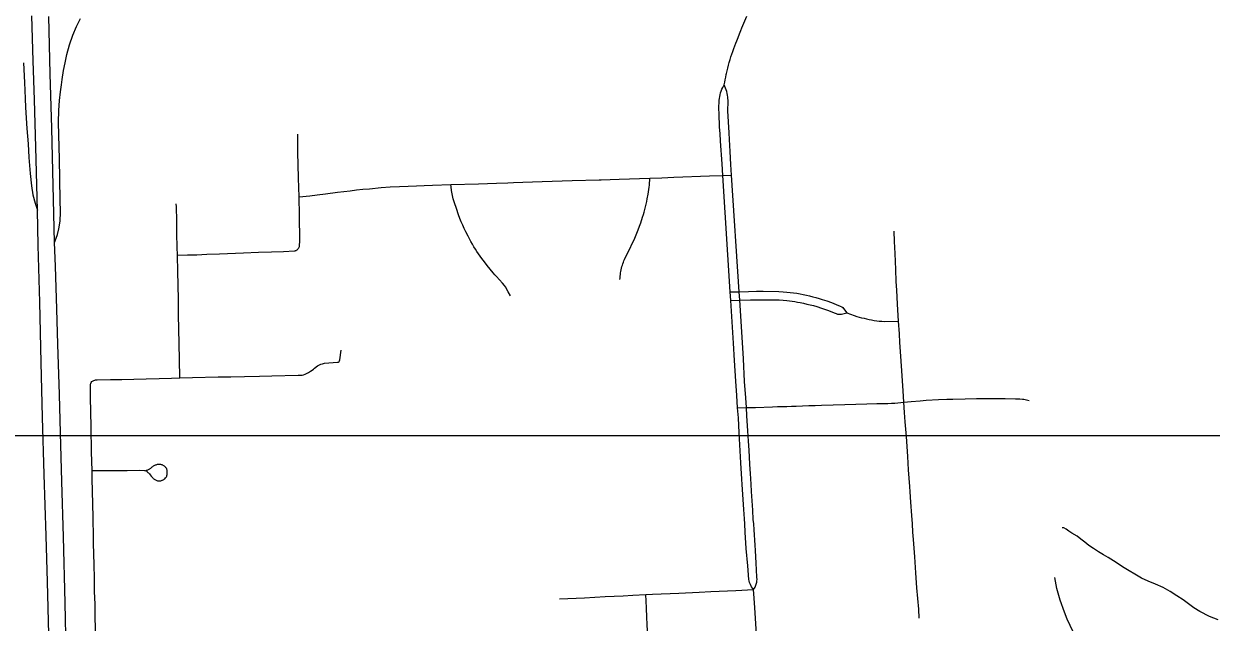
# Model space of a CAD drawing. Extents: x -59 to 82, y -3 to 49.
# Drawn here: x -11.904 to -10.877, y 29.762 to 30.279 of the extents above; entities that cross this region are included whole.
import ezdxf

# ---------------------------------------------------------------- set-up
doc = ezdxf.new("R2010")
doc.units = 0
for name, color, linetype in [('GM_X_City_Street', 7, 'Continuous'), ('GM_X_Interchange_Ramps', 7, 'Continuous'), ('GM_X_Interstate_Route', 7, 'Continuous'), ('GM_X_Minor_River', 7, 'Continuous'), ('GM_X_State_Route', 7, 'Continuous'), ('SH_Data', 7, 'Continuous')]:
    doc.layers.add(name, color=color, linetype=linetype)

msp = doc.modelspace()

# ---------------------------------------------------------------- linework, layer by layer
at = {"layer": 'GM_X_City_Street'}
for points in [[(-11.6663, 30.0849), (-11.6659, 30.0855), (-11.6656, 30.0861), (-11.6654, 30.0867), (-11.6652, 30.0871), (-11.6651, 30.0919), (-11.6653, 30.1136), (-11.6657, 30.1296), (-11.6661, 30.1458), (-11.6663, 30.1577), (-11.6666, 30.1676), (-11.6667, 30.1838)], [(-11.6657, 30.1296), (-11.6563, 30.1306), (-11.6501, 30.1313), (-11.6427, 30.1322), (-11.6323, 30.1336), (-11.6269, 30.1343), (-11.6214, 30.135), (-11.6159, 30.1356), (-11.6104, 30.1362), (-11.6049, 30.1367), (-11.5946, 30.1377), (-11.587, 30.1383), (-11.5788, 30.1387), (-11.5713, 30.139), (-11.5641, 30.1392), (-11.5574, 30.1395), (-11.5504, 30.1397), (-11.5345, 30.1403), (-11.5104, 30.1409), (-11.4949, 30.1415), (-11.4851, 30.1418), (-11.4802, 30.142), (-11.4722, 30.1423), (-11.464, 30.1426), (-11.4555, 30.1428), (-11.4297, 30.1437), (-11.4063, 30.1444), (-11.4046, 30.1445), (-11.3889, 30.1449), (-11.3624, 30.1458), (-11.352, 30.1462), (-11.3418, 30.1466), (-11.3108, 30.1477), (-11.2993, 30.1482), (-11.2917, 30.1484)], [(-11.483, 30.0442), (-11.4848, 30.0476), (-11.4873, 30.0519), (-11.4882, 30.0531), (-11.4898, 30.0552), (-11.4951, 30.0608), (-11.4965, 30.0624), (-11.4978, 30.064), (-11.503, 30.0703), (-11.5054, 30.0734), (-11.5078, 30.0765), (-11.5092, 30.0785), (-11.5106, 30.0804), (-11.5119, 30.0824), (-11.5132, 30.0844), (-11.5145, 30.0864), (-11.5158, 30.0887), (-11.5171, 30.091), (-11.5184, 30.0933), (-11.5196, 30.0956), (-11.5214, 30.0993), (-11.5228, 30.1023), (-11.5241, 30.1052), (-11.5254, 30.1082), (-11.5266, 30.1111), (-11.5277, 30.114), (-11.5297, 30.1195), (-11.5313, 30.1245), (-11.5323, 30.1279), (-11.5327, 30.1293), (-11.5333, 30.1323), (-11.5338, 30.1352), (-11.5343, 30.1384), (-11.5345, 30.1403)], [(-11.3883, 30.0583), (-11.3882, 30.0597), (-11.3881, 30.0611), (-11.3879, 30.0625), (-11.3877, 30.0639), (-11.3874, 30.0653), (-11.3871, 30.0667), (-11.3865, 30.0694), (-11.3861, 30.0707), (-11.3857, 30.0719), (-11.3853, 30.0732), (-11.3848, 30.0744), (-11.3842, 30.0756), (-11.3828, 30.0787), (-11.3801, 30.0842), (-11.3775, 30.0898), (-11.3761, 30.0926), (-11.3749, 30.0955), (-11.3736, 30.0984), (-11.3724, 30.1013), (-11.3713, 30.1043), (-11.3703, 30.1071), (-11.3687, 30.112), (-11.368, 30.1143), (-11.3674, 30.1165), (-11.3667, 30.1188), (-11.3662, 30.121), (-11.3656, 30.1233), (-11.3651, 30.1256), (-11.3646, 30.1279), (-11.3639, 30.1321), (-11.3635, 30.134), (-11.3633, 30.136), (-11.363, 30.1379), (-11.3628, 30.1399), (-11.3627, 30.1418), (-11.3625, 30.1438), (-11.3624, 30.1458)], [(-11.7688, 29.9732), (-11.7691, 29.9891), (-11.7693, 30.0026), (-11.7695, 30.0156), (-11.7698, 30.0274), (-11.77, 30.0407), (-11.7703, 30.0537), (-11.7705, 30.0649), (-11.7707, 30.0792), (-11.7709, 30.0861), (-11.7713, 30.0976), (-11.7714, 30.109), (-11.7716, 30.1209), (-11.7718, 30.1235)], [(-11.1297, 29.7656), (-11.13, 29.7733), (-11.1315, 29.7917), (-11.1324, 29.8047), (-11.1334, 29.8186), (-11.1345, 29.8336), (-11.135, 29.84), (-11.1355, 29.8471), (-11.136, 29.8544), (-11.1369, 29.8659), (-11.1373, 29.8747), (-11.1377, 29.8795), (-11.1388, 29.8937), (-11.1394, 29.9054), (-11.1406, 29.9225), (-11.1416, 29.9353), (-11.1422, 29.9432), (-11.1429, 29.9523), (-11.1435, 29.9621), (-11.1444, 29.9749), (-11.1455, 29.9919), (-11.1462, 30.0038), (-11.1467, 30.0113), (-11.1474, 30.0223), (-11.1482, 30.037), (-11.149, 30.0489), (-11.1494, 30.0565), (-11.1499, 30.0668), (-11.1504, 30.0808), (-11.1508, 30.0912), (-11.1511, 30.0999)], [(-11.7707, 30.0792), (-11.762, 30.0795), (-11.7541, 30.0797), (-11.7454, 30.08), (-11.7343, 30.0805), (-11.7136, 30.0813), (-11.7006, 30.0818), (-11.6896, 30.0821), (-11.6791, 30.0825), (-11.6696, 30.0829), (-11.6691, 30.083), (-11.6686, 30.0832), (-11.6682, 30.0834), (-11.6678, 30.0836), (-11.6672, 30.084), (-11.6667, 30.0844), (-11.6663, 30.0849)], [(-11.2929, 30.0475), (-11.2851, 30.0477), (-11.2772, 30.0479), (-11.2703, 30.0481), (-11.2645, 30.0482), (-11.2508, 30.048), (-11.2471, 30.0477), (-11.2441, 30.0474), (-11.2412, 30.0471), (-11.2382, 30.0467), (-11.2354, 30.0463), (-11.2326, 30.0459), (-11.2298, 30.0453), (-11.2271, 30.0447), (-11.2243, 30.0441), (-11.2216, 30.0434), (-11.2188, 30.0427), (-11.2161, 30.0419), (-11.2134, 30.0411), (-11.2094, 30.0397), (-11.2054, 30.0383), (-11.2014, 30.0367), (-11.1978, 30.0353), (-11.1965, 30.0346), (-11.1957, 30.034), (-11.195, 30.0332), (-11.1922, 30.0294)], [(-11.2924, 30.0401), (-11.2846, 30.0403), (-11.2755, 30.0406), (-11.269, 30.0407), (-11.2641, 30.0408), (-11.2531, 30.0407), (-11.2505, 30.0406), (-11.2472, 30.0404), (-11.2439, 30.04), (-11.2393, 30.0394), (-11.237, 30.0391), (-11.2347, 30.0387), (-11.2324, 30.0383), (-11.2295, 30.0377), (-11.2267, 30.037), (-11.2238, 30.0364), (-11.221, 30.0357), (-11.2182, 30.0349), (-11.2141, 30.0336), (-11.2089, 30.0317), (-11.2022, 30.0291), (-11.2013, 30.0288), (-11.2001, 30.0284), (-11.1994, 30.0283), (-11.1988, 30.0283), (-11.1968, 30.0284), (-11.1922, 30.0294)], [(-11.1922, 30.0294), (-11.1857, 30.0271), (-11.1836, 30.0264), (-11.1815, 30.0258), (-11.1794, 30.0252), (-11.1772, 30.0247), (-11.1751, 30.0242), (-11.1729, 30.0237), (-11.1707, 30.0233), (-11.1686, 30.0229), (-11.1661, 30.0226), (-11.1642, 30.0223), (-11.162, 30.0221), (-11.1593, 30.022), (-11.1474, 30.0223)], [(-11.8447, 29.9701), (-11.8441, 29.9705), (-11.8437, 29.9708), (-11.8431, 29.9711), (-11.8423, 29.9713), (-11.8416, 29.9714), (-11.8403, 29.9715), (-11.8286, 29.9717), (-11.819, 29.9719), (-11.8086, 29.972), (-11.7979, 29.9723), (-11.7865, 29.9726), (-11.7759, 29.9729), (-11.7688, 29.9732), (-11.7579, 29.9735), (-11.7356, 29.974), (-11.7246, 29.9742), (-11.7127, 29.9744), (-11.6999, 29.9747), (-11.6891, 29.9751), (-11.6664, 29.9755), (-11.663, 29.9757), (-11.6619, 29.976), (-11.6604, 29.9765), (-11.6574, 29.9779), (-11.6557, 29.9789), (-11.6542, 29.9798), (-11.6531, 29.9808), (-11.6522, 29.9816), (-11.6496, 29.9837), (-11.6481, 29.9845), (-11.6468, 29.9851), (-11.6454, 29.9855), (-11.6437, 29.9859), (-11.6324, 29.9867), (-11.6318, 29.9869), (-11.6311, 29.9874), (-11.6307, 29.9879), (-11.6304, 29.9889), (-11.6294, 29.9973)], [(-11.8415, 29.7457), (-11.842, 29.7776), (-11.8424, 29.7885), (-11.8426, 29.8002), (-11.8428, 29.8118), (-11.8431, 29.8212), (-11.8433, 29.8302), (-11.8434, 29.8405), (-11.8436, 29.8473), (-11.8437, 29.8528), (-11.844, 29.8641), (-11.8444, 29.8863), (-11.8445, 29.8931), (-11.845, 29.909), (-11.8454, 29.931), (-11.8457, 29.9438), (-11.8459, 29.9563), (-11.8461, 29.966), (-11.846, 29.9669), (-11.8459, 29.9677), (-11.8457, 29.9684), (-11.8454, 29.9691), (-11.8447, 29.9701)], [(-11.2865, 29.9473), (-11.279, 29.9475), (-11.2712, 29.9477), (-11.2563, 29.9482), (-11.2522, 29.9484), (-11.2481, 29.9485), (-11.2441, 29.9486), (-11.24, 29.9488), (-11.2359, 29.9489), (-11.2304, 29.9491), (-11.2249, 29.9493), (-11.2195, 29.9494), (-11.214, 29.9496), (-11.1938, 29.9502), (-11.1747, 29.9508), (-11.1663, 29.951), (-11.1568, 29.9512), (-11.1535, 29.9514), (-11.1506, 29.9515), (-11.1479, 29.9517), (-11.1453, 29.952), (-11.1429, 29.9523), (-11.1366, 29.9528), (-11.1287, 29.9534), (-11.1235, 29.9539), (-11.1128, 29.9545), (-11.1058, 29.9547), (-11.1005, 29.9549), (-11.0898, 29.9552), (-11.08, 29.9555), (-11.072, 29.9555), (-11.0634, 29.9554), (-11.0553, 29.9553), (-11.0463, 29.9552), (-11.0425, 29.955), (-11.0402, 29.9548), (-11.039, 29.9547), (-11.0379, 29.9545), (-11.0367, 29.9543), (-11.0345, 29.9537)], [(-11.8445, 29.8931), (-11.8309, 29.8932), (-11.8142, 29.8933), (-11.8039, 29.8934), (-11.7994, 29.8933), (-11.799, 29.8933), (-11.7986, 29.8931), (-11.7982, 29.8929), (-11.7979, 29.8928), (-11.7974, 29.8925), (-11.7969, 29.8921), (-11.7963, 29.8916), (-11.7958, 29.8912), (-11.7953, 29.8907), (-11.7949, 29.8902), (-11.7943, 29.8893), (-11.7936, 29.8884), (-11.793, 29.8876), (-11.7922, 29.8868), (-11.7918, 29.8864), (-11.7913, 29.886), (-11.7908, 29.8856), (-11.7903, 29.8853), (-11.7898, 29.885), (-11.7892, 29.8848), (-11.7887, 29.8846), (-11.7881, 29.8844), (-11.7875, 29.8843), (-11.7869, 29.8843), (-11.7852, 29.8844), (-11.7846, 29.8845), (-11.7841, 29.8847), (-11.7836, 29.8849), (-11.7831, 29.8851), (-11.7827, 29.8854), (-11.7822, 29.8857), (-11.7818, 29.886), (-11.781, 29.8868), (-11.7807, 29.8872), (-11.7804, 29.8877), (-11.7801, 29.8882), (-11.7799, 29.8888), (-11.7797, 29.8896), (-11.7796, 29.8904), (-11.7797, 29.8934), (-11.7799, 29.894), (-11.7801, 29.8946), (-11.7803, 29.8951), (-11.7807, 29.8956), (-11.7811, 29.896), (-11.7815, 29.8964), (-11.782, 29.8968), (-11.7825, 29.8971), (-11.783, 29.8975), (-11.7835, 29.8977), (-11.7841, 29.898), (-11.7847, 29.8982), (-11.7853, 29.8983), (-11.7859, 29.8984), (-11.7883, 29.8983), (-11.7889, 29.8981), (-11.7896, 29.8979), (-11.7901, 29.8977), (-11.7907, 29.8974), (-11.7913, 29.8971), (-11.7918, 29.8968), (-11.7923, 29.8964), (-11.7928, 29.896), (-11.7937, 29.8952), (-11.7941, 29.8949), (-11.7946, 29.8945), (-11.7951, 29.8943), (-11.7956, 29.894), (-11.7966, 29.8936), (-11.7979, 29.8932)], [(-10.9966, 29.7537), (-11.0016, 29.7648), (-11.004, 29.7709), (-11.0076, 29.7812), (-11.0095, 29.7872), (-11.0105, 29.7912), (-11.0118, 29.7976), (-11.0123, 29.8008)], [(-11.4406, 29.7822), (-11.4188, 29.7832), (-11.401, 29.7843), (-11.3854, 29.785), (-11.377, 29.7854), (-11.3658, 29.786), (-11.3601, 29.7862), (-11.3525, 29.7866), (-11.3449, 29.7869), (-11.3373, 29.7873), (-11.3197, 29.788), (-11.3098, 29.7885), (-11.288, 29.7896), (-11.2728, 29.7903)], [(-11.3614, 29.6892), (-11.3616, 29.6985), (-11.3617, 29.7031), (-11.3619, 29.7078), (-11.3624, 29.7174), (-11.3629, 29.7271), (-11.3633, 29.7367), (-11.3637, 29.7426), (-11.364, 29.7485), (-11.3644, 29.7544), (-11.3646, 29.7603), (-11.3649, 29.7661), (-11.3652, 29.7746), (-11.3658, 29.786)]]:
    msp.add_lwpolyline(points, dxfattribs=at)
at = {"layer": 'GM_X_Interchange_Ramps'}
for points in [[(-11.8745, 30.0972), (-11.8732, 30.102), (-11.8723, 30.1086), (-11.872, 30.1164), (-11.8722, 30.127), (-11.8729, 30.1624), (-11.8733, 30.1831), (-11.8736, 30.1941), (-11.8734, 30.2043), (-11.8728, 30.2129), (-11.8719, 30.2205), (-11.8711, 30.2264), (-11.8705, 30.231), (-11.8693, 30.2389), (-11.868, 30.2455), (-11.8663, 30.2526), (-11.864, 30.261), (-11.8612, 30.2693), (-11.858, 30.277), (-11.8546, 30.2837)], [(-11.904, 30.2455), (-11.9031, 30.2285), (-11.9025, 30.2148), (-11.9021, 30.2068), (-11.9009, 30.1887), (-11.8999, 30.1756), (-11.8994, 30.1638), (-11.898, 30.1499), (-11.897, 30.1393), (-11.8959, 30.1314), (-11.8939, 30.1241), (-11.8918, 30.1181)], [(-11.8771, 30.0902), (-11.8748, 30.0962), (-11.8745, 30.0972)]]:
    msp.add_lwpolyline(points, dxfattribs=at)
at = {"layer": 'GM_X_Interstate_Route'}
for points in [[(-11.882, 29.7518), (-11.883, 29.797), (-11.8843, 29.8366), (-11.8859, 29.8896), (-11.8874, 29.9392), (-11.8886, 29.9866), (-11.8899, 30.0386), (-11.8912, 30.0875), (-11.8918, 30.1181), (-11.8933, 30.1725), (-11.8944, 30.2136), (-11.8956, 30.2471), (-11.8966, 30.2862)], [(-11.8669, 29.7368), (-11.8679, 29.7788), (-11.8693, 29.8359), (-11.8708, 29.8837), (-11.8719, 29.9258), (-11.8729, 29.9589), (-11.8743, 30.0025), (-11.8752, 30.0325), (-11.8763, 30.0698), (-11.8771, 30.0902), (-11.8795, 30.1889), (-11.8808, 30.2361), (-11.8819, 30.2855)]]:
    msp.add_lwpolyline(points, dxfattribs=at)
at = {"layer": 'GM_X_Minor_River'}
msp.add_lwpolyline([(-10.8712, 29.7641), (-10.8785, 29.7671), (-10.8869, 29.7712), (-10.8922, 29.7745), (-10.8969, 29.7779), (-10.9015, 29.7813), (-10.9068, 29.785), (-10.9126, 29.7887), (-10.9187, 29.7921), (-10.9252, 29.795), (-10.9317, 29.7976), (-10.9374, 29.8002), (-10.9539, 29.8099), (-10.9577, 29.8125), (-10.9615, 29.8151), (-10.9661, 29.8181), (-10.9703, 29.8203), (-10.9745, 29.8229), (-10.9788, 29.8259), (-10.983, 29.8285), (-10.9864, 29.8312), (-10.9899, 29.8338), (-10.9929, 29.8364), (-10.9975, 29.839), (-11.0002, 29.8409), (-11.0025, 29.8424), (-11.0044, 29.8435), (-11.006, 29.8435)], dxfattribs=at)
at = {"layer": 'GM_X_State_Route'}
for points in [[(-11.2981, 30.2265), (-11.2976, 30.2287), (-11.2972, 30.2309), (-11.2967, 30.2331), (-11.2963, 30.2353), (-11.2961, 30.2362), (-11.2956, 30.2386), (-11.295, 30.241), (-11.2944, 30.2435), (-11.2938, 30.2459), (-11.2931, 30.2483), (-11.2924, 30.2507), (-11.2916, 30.2531), (-11.2908, 30.2554), (-11.2899, 30.2578), (-11.289, 30.2601), (-11.288, 30.2625), (-11.2871, 30.2646), (-11.286, 30.2674), (-11.2848, 30.2704), (-11.2837, 30.2733), (-11.2828, 30.2758), (-11.2785, 30.2857)], [(-11.2728, 29.7903), (-11.2744, 29.7927), (-11.2755, 29.7947), (-11.2762, 29.7965), (-11.2766, 29.7979), (-11.2768, 29.7991), (-11.2778, 29.8107), (-11.2791, 29.8258), (-11.2799, 29.84), (-11.2803, 29.8472), (-11.2806, 29.8514), (-11.2813, 29.8596), (-11.2826, 29.8811), (-11.2829, 29.8858), (-11.2838, 29.8998), (-11.2843, 29.9103), (-11.2851, 29.9258), (-11.2859, 29.9386), (-11.2865, 29.9473), (-11.2873, 29.9579), (-11.288, 29.9704), (-11.2891, 29.9883), (-11.2901, 30.0033), (-11.2924, 30.0401), (-11.2929, 30.0475), (-11.2993, 30.1482), (-11.2999, 30.1581), (-11.3012, 30.1778), (-11.3017, 30.1844), (-11.3021, 30.1898), (-11.3023, 30.1938), (-11.3025, 30.1978), (-11.3026, 30.2018), (-11.3027, 30.2058), (-11.3024, 30.2131), (-11.3022, 30.2147), (-11.302, 30.2163), (-11.3016, 30.2179), (-11.3012, 30.2195), (-11.3007, 30.2211), (-11.3001, 30.2227), (-11.2994, 30.2242), (-11.2981, 30.2265)], [(-11.2728, 29.7903), (-11.2714, 29.7925), (-11.2704, 29.7949), (-11.27, 29.7967), (-11.2698, 29.7978), (-11.2697, 29.799), (-11.2698, 29.8011), (-11.2701, 29.8074), (-11.2704, 29.813), (-11.2708, 29.8185), (-11.2711, 29.8241), (-11.2714, 29.8286), (-11.2716, 29.8331), (-11.2719, 29.8375), (-11.2722, 29.842), (-11.2726, 29.8472), (-11.273, 29.8509), (-11.2734, 29.859), (-11.2739, 29.8671), (-11.2744, 29.8751), (-11.2748, 29.8814), (-11.2754, 29.8905), (-11.2759, 29.8983), (-11.2762, 29.9051), (-11.2765, 29.9106), (-11.2771, 29.9187), (-11.2774, 29.923), (-11.2777, 29.9274), (-11.278, 29.9317), (-11.2783, 29.9361), (-11.2785, 29.9404), (-11.279, 29.9475), (-11.2795, 29.956), (-11.2805, 29.9702), (-11.2808, 29.9767), (-11.2812, 29.9832), (-11.2815, 29.9896), (-11.2824, 30.0037), (-11.2846, 30.0403), (-11.2851, 30.0477), (-11.2917, 30.1484), (-11.2923, 30.1577), (-11.293, 30.1689), (-11.2935, 30.1791), (-11.2939, 30.185), (-11.295, 30.2041), (-11.2948, 30.212), (-11.295, 30.2159), (-11.2953, 30.2175), (-11.2956, 30.219), (-11.296, 30.2206), (-11.2964, 30.2221), (-11.2969, 30.2236), (-11.2975, 30.225), (-11.2981, 30.2265)], [(-11.2531, 29.4891), (-11.2537, 29.4991), (-11.254, 29.5034), (-11.255, 29.5175), (-11.2564, 29.539), (-11.2571, 29.5501), (-11.2582, 29.5697), (-11.2599, 29.5911), (-11.2612, 29.6122), (-11.2626, 29.6323), (-11.264, 29.6533), (-11.2654, 29.6744), (-11.2666, 29.6919), (-11.2676, 29.7101), (-11.2684, 29.7234), (-11.2694, 29.7389), (-11.2706, 29.7564), (-11.2718, 29.7745), (-11.2723, 29.783), (-11.2728, 29.7903)]]:
    msp.add_lwpolyline(points, dxfattribs=at)
at = {"layer": 'SH_Data'}
msp.add_lwpolyline([(-13.6145, 29.9234), (-10.2145, 29.9234), (-10.2145, 33.3234), (-13.6145, 33.3234)], close=True, dxfattribs=at)

doc.saveas('drawing.dxf')
